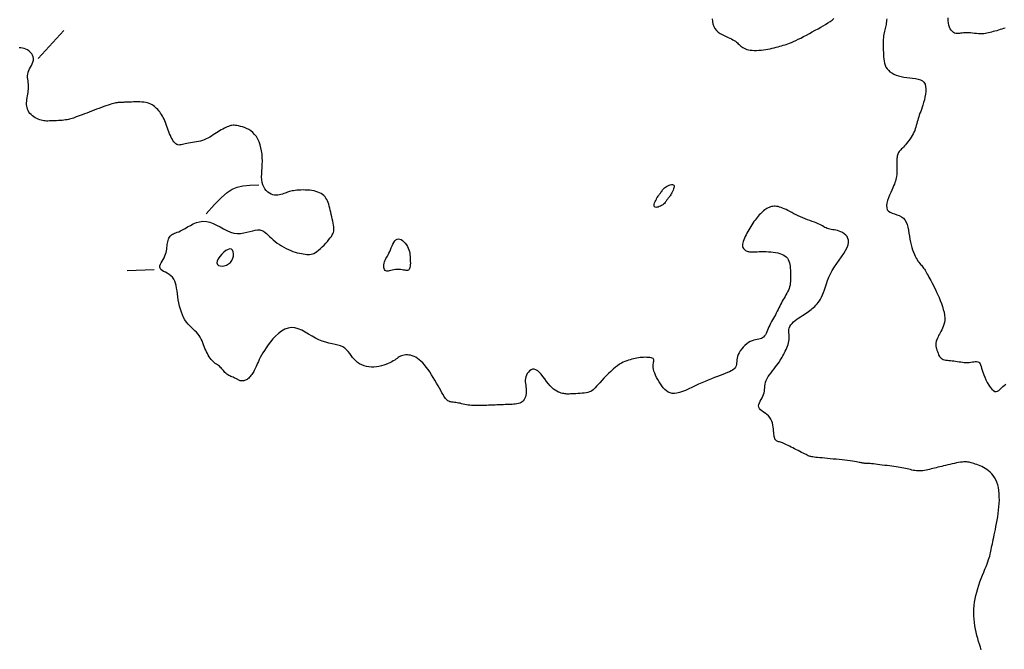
# Model space of a CAD drawing. Header units: millimetres. Extents: x 32690613 to 32693367, y 5343692 to 5344708.
# Tile 820 of 1009: x 32693143 to 32693179, y 5344105 to 5344129. Entities that reach past the tile are written whole.
import ezdxf

# ---------------------------------------------------------------- set-up
doc = ezdxf.new("R2010")
doc.units = ezdxf.units.MM
doc.header["$LTSCALE"] = 20
doc.layers.add('02-DGM_HL_492.50', color=92, linetype='Continuous')

msp = doc.modelspace()

# ---------------------------------------------------------------- linework, layer by layer
at = {"layer": '02-DGM_HL_492.50', "elevation": 492.5, "flags": 128}
for points in [[(32693168.66, 5344128.568), (32693168.667, 5344128.47), (32693168.687, 5344128.374), (32693168.719, 5344128.283), (32693168.763, 5344128.202), (32693168.818, 5344128.131), (32693168.882, 5344128.071), (32693168.953, 5344128.021), (32693169.027, 5344127.977), (32693169.103, 5344127.94), (32693169.179, 5344127.907), (32693169.252, 5344127.877), (32693169.319, 5344127.848), (32693169.379, 5344127.819), (32693169.432, 5344127.79), (32693169.479, 5344127.76), (32693169.522, 5344127.731), (32693169.56, 5344127.701), (32693169.596, 5344127.671), (32693169.629, 5344127.641), (32693169.662, 5344127.611), (32693169.694, 5344127.581), (32693169.728, 5344127.552), (32693169.763, 5344127.524), (32693169.802, 5344127.497), (32693169.844, 5344127.472), (32693169.891, 5344127.45), (32693169.944, 5344127.431), (32693170.003, 5344127.416), (32693170.07, 5344127.405), (32693170.143, 5344127.398), (32693170.221, 5344127.394), (32693170.303, 5344127.394), (32693170.388, 5344127.398), (32693170.474, 5344127.404), (32693170.56, 5344127.413), (32693170.645, 5344127.424), (32693170.728, 5344127.438), (32693170.808, 5344127.454), (32693170.885, 5344127.471), (32693170.96, 5344127.489), (32693171.032, 5344127.508), (32693171.102, 5344127.527), (32693171.168, 5344127.546), (32693171.231, 5344127.564), (32693171.292, 5344127.582), (32693171.351, 5344127.6), (32693171.41, 5344127.618), (32693171.47, 5344127.639), (32693171.534, 5344127.663), (32693171.602, 5344127.69), (32693171.676, 5344127.722), (32693171.758, 5344127.76), (32693171.848, 5344127.804), (32693171.945, 5344127.853), (32693172.049, 5344127.907), (32693172.155, 5344127.964), (32693172.264, 5344128.022), (32693172.374, 5344128.082), (32693172.481, 5344128.141), (32693172.586, 5344128.198), (32693172.685, 5344128.253), (32693172.779, 5344128.306), (32693172.869, 5344128.358), (32693172.953, 5344128.41), (32693173.031, 5344128.464), (32693173.105, 5344128.519), (32693173.173, 5344128.578)], [(32693175.135, 5344128.569), (32693175.128, 5344128.515), (32693175.122, 5344128.46), (32693175.116, 5344128.406), (32693175.109, 5344128.352), (32693175.1, 5344128.301), (32693175.088, 5344128.251), (32693175.075, 5344128.202), (32693175.061, 5344128.152), (32693175.048, 5344128.101), (32693175.035, 5344128.048), (32693175.024, 5344127.992), (32693175.014, 5344127.932), (32693175.008, 5344127.866), (32693175.004, 5344127.796), (32693175.002, 5344127.723), (32693175.001, 5344127.646), (32693175.002, 5344127.567), (32693175.004, 5344127.485), (32693175.007, 5344127.403), (32693175.011, 5344127.32), (32693175.014, 5344127.237), (32693175.019, 5344127.154), (32693175.026, 5344127.073), (32693175.037, 5344126.994), (32693175.053, 5344126.918), (32693175.076, 5344126.845), (32693175.106, 5344126.777), (32693175.145, 5344126.714), (32693175.194, 5344126.655), (32693175.253, 5344126.603), (32693175.321, 5344126.556), (32693175.396, 5344126.515), (32693175.48, 5344126.479), (32693175.57, 5344126.449), (32693175.667, 5344126.424), (32693175.769, 5344126.404), (32693175.876, 5344126.39), (32693175.985, 5344126.378), (32693176.093, 5344126.366), (32693176.197, 5344126.351), (32693176.294, 5344126.331), (32693176.381, 5344126.303), (32693176.455, 5344126.264), (32693176.513, 5344126.211), (32693176.554, 5344126.143), (32693176.577, 5344126.061), (32693176.587, 5344125.969), (32693176.584, 5344125.87), (32693176.572, 5344125.766), (32693176.552, 5344125.661), (32693176.528, 5344125.558), (32693176.501, 5344125.46), (32693176.473, 5344125.369), (32693176.446, 5344125.284), (32693176.418, 5344125.206), (32693176.392, 5344125.132), (32693176.366, 5344125.063), (32693176.342, 5344124.996), (32693176.319, 5344124.932), (32693176.299, 5344124.868), (32693176.281, 5344124.805), (32693176.264, 5344124.742), (32693176.247, 5344124.679), (32693176.231, 5344124.615), (32693176.213, 5344124.552), (32693176.193, 5344124.489), (32693176.17, 5344124.425), (32693176.144, 5344124.362), (32693176.113, 5344124.298), (32693176.078, 5344124.235), (32693176.04, 5344124.173), (32693175.999, 5344124.112), (32693175.957, 5344124.053), (32693175.915, 5344123.998), (32693175.872, 5344123.945), (32693175.831, 5344123.897), (32693175.79, 5344123.853), (32693175.752, 5344123.812), (32693175.716, 5344123.775), (32693175.682, 5344123.741), (32693175.651, 5344123.708), (32693175.623, 5344123.676), (32693175.598, 5344123.645), (32693175.576, 5344123.613), (32693175.559, 5344123.58), (32693175.544, 5344123.546), (32693175.533, 5344123.51), (32693175.524, 5344123.47), (32693175.518, 5344123.428), (32693175.514, 5344123.381), (32693175.511, 5344123.329), (32693175.51, 5344123.273), (32693175.51, 5344123.21), (32693175.51, 5344123.144), (32693175.511, 5344123.074), (32693175.51, 5344123.002), (32693175.509, 5344122.929), (32693175.507, 5344122.858), (32693175.503, 5344122.789), (32693175.496, 5344122.724), (32693175.486, 5344122.664), (32693175.474, 5344122.606), (32693175.458, 5344122.55), (32693175.439, 5344122.493), (32693175.416, 5344122.433), (32693175.389, 5344122.368), (32693175.357, 5344122.297), (32693175.321, 5344122.217), (32693175.281, 5344122.127), (32693175.239, 5344122.03), (32693175.2, 5344121.93), (32693175.166, 5344121.829), (32693175.141, 5344121.73), (32693175.129, 5344121.639), (32693175.132, 5344121.557), (32693175.155, 5344121.488), (32693175.199, 5344121.434), (32693175.262, 5344121.393), (32693175.337, 5344121.36), (32693175.422, 5344121.331), (32693175.51, 5344121.303), (32693175.597, 5344121.27), (32693175.679, 5344121.23), (32693175.751, 5344121.177), (32693175.809, 5344121.11), (32693175.854, 5344121.028), (32693175.889, 5344120.936), (32693175.915, 5344120.835), (32693175.937, 5344120.727), (32693175.955, 5344120.617), (32693175.972, 5344120.505), (32693175.99, 5344120.394), (32693176.012, 5344120.288), (32693176.037, 5344120.186), (32693176.064, 5344120.089), (32693176.094, 5344119.997), (32693176.126, 5344119.911), (32693176.159, 5344119.832), (32693176.192, 5344119.76), (32693176.226, 5344119.695), (32693176.259, 5344119.637), (32693176.292, 5344119.586), (32693176.325, 5344119.541), (32693176.357, 5344119.5), (32693176.388, 5344119.462), (32693176.418, 5344119.427), (32693176.447, 5344119.392), (32693176.475, 5344119.357), (32693176.502, 5344119.321), (32693176.528, 5344119.283), (32693176.554, 5344119.243), (32693176.58, 5344119.2), (32693176.607, 5344119.153), (32693176.636, 5344119.103), (32693176.666, 5344119.049), (32693176.698, 5344118.99), (32693176.733, 5344118.927), (32693176.771, 5344118.858), (32693176.81, 5344118.784), (32693176.852, 5344118.705), (32693176.895, 5344118.62), (32693176.939, 5344118.531), (32693176.984, 5344118.436), (32693177.029, 5344118.336), (32693177.075, 5344118.231), (32693177.119, 5344118.123), (32693177.161, 5344118.013), (32693177.199, 5344117.902), (32693177.232, 5344117.792), (32693177.258, 5344117.685), (32693177.276, 5344117.582), (32693177.285, 5344117.484), (32693177.284, 5344117.394), (32693177.273, 5344117.311), (32693177.255, 5344117.234), (32693177.232, 5344117.163), (32693177.204, 5344117.096), (32693177.174, 5344117.034), (32693177.143, 5344116.976), (32693177.113, 5344116.922), (32693177.085, 5344116.87), (32693177.059, 5344116.821), (32693177.036, 5344116.774), (32693177.016, 5344116.73), (32693176.999, 5344116.689), (32693176.984, 5344116.651), (32693176.972, 5344116.615), (32693176.963, 5344116.582), (32693176.957, 5344116.552), (32693176.953, 5344116.524), (32693176.951, 5344116.499), (32693176.951, 5344116.475), (32693176.953, 5344116.454), (32693176.956, 5344116.433), (32693176.96, 5344116.415), (32693176.964, 5344116.397), (32693176.968, 5344116.38), (32693176.972, 5344116.363), (32693176.977, 5344116.346), (32693176.983, 5344116.328), (32693176.989, 5344116.308), (32693176.996, 5344116.286), (32693177.004, 5344116.261), (32693177.014, 5344116.232), (32693177.025, 5344116.199), (32693177.038, 5344116.164), (32693177.053, 5344116.126), (32693177.071, 5344116.088), (32693177.094, 5344116.052), (32693177.12, 5344116.017), (32693177.151, 5344115.987), (32693177.187, 5344115.961), (32693177.229, 5344115.941), (32693177.276, 5344115.926), (32693177.328, 5344115.916), (32693177.383, 5344115.908), (32693177.441, 5344115.903), (32693177.501, 5344115.898), (32693177.563, 5344115.892), (32693177.626, 5344115.885), (32693177.689, 5344115.876), (32693177.751, 5344115.866), (32693177.814, 5344115.854), (32693177.877, 5344115.843), (32693177.94, 5344115.833), (32693178.003, 5344115.826), (32693178.066, 5344115.822), (32693178.128, 5344115.822), (32693178.191, 5344115.826), (32693178.252, 5344115.834), (32693178.311, 5344115.843), (32693178.367, 5344115.852), (32693178.419, 5344115.857), (32693178.467, 5344115.858), (32693178.509, 5344115.852), (32693178.545, 5344115.838), (32693178.573, 5344115.813), (32693178.597, 5344115.778), (32693178.616, 5344115.733), (32693178.634, 5344115.678), (32693178.653, 5344115.614), (32693178.674, 5344115.542), (32693178.699, 5344115.461), (32693178.73, 5344115.373), (32693178.769, 5344115.277), (32693178.814, 5344115.178), (32693178.864, 5344115.08), (32693178.919, 5344114.987), (32693178.975, 5344114.904), (32693179.032, 5344114.833), (32693179.089, 5344114.78), (32693179.143, 5344114.749), (32693179.195, 5344114.743), (32693179.243, 5344114.757), (32693179.291, 5344114.788), (32693179.338, 5344114.83), (32693179.387, 5344114.879), (32693179.437, 5344114.929), (32693179.491, 5344114.976), (32693179.55, 5344115.015)], [(32693179.522, 5344128.22), (32693179.466, 5344128.202), (32693179.406, 5344128.184), (32693179.343, 5344128.164), (32693179.278, 5344128.145), (32693179.212, 5344128.125), (32693179.147, 5344128.106), (32693179.084, 5344128.088), (32693179.023, 5344128.07), (32693178.965, 5344128.054), (32693178.908, 5344128.039), (32693178.851, 5344128.027), (32693178.794, 5344128.017), (32693178.735, 5344128.01), (32693178.674, 5344128.006), (32693178.609, 5344128.005), (32693178.54, 5344128.009), (32693178.468, 5344128.015), (32693178.394, 5344128.023), (32693178.32, 5344128.032), (32693178.246, 5344128.04), (32693178.174, 5344128.046), (32693178.105, 5344128.05), (32693178.04, 5344128.05), (32693177.98, 5344128.045), (32693177.925, 5344128.037), (32693177.874, 5344128.029), (32693177.826, 5344128.021), (32693177.78, 5344128.015), (32693177.736, 5344128.014), (32693177.694, 5344128.02), (32693177.651, 5344128.035), (32693177.609, 5344128.059), (32693177.567, 5344128.093), (32693177.528, 5344128.138), (32693177.492, 5344128.192), (32693177.461, 5344128.255), (32693177.437, 5344128.327), (32693177.419, 5344128.408), (32693177.411, 5344128.498), (32693177.412, 5344128.595)], [(32693144.622, 5344128.134), (32693143.662, 5344127.096)], [(32693178.64, 5344105.178), (32693178.607, 5344105.275), (32693178.573, 5344105.377), (32693178.541, 5344105.483), (32693178.509, 5344105.593), (32693178.478, 5344105.706), (32693178.45, 5344105.823), (32693178.424, 5344105.942), (32693178.401, 5344106.063), (32693178.383, 5344106.186), (32693178.37, 5344106.31), (32693178.362, 5344106.435), (32693178.36, 5344106.56), (32693178.364, 5344106.685), (32693178.374, 5344106.811), (32693178.39, 5344106.936), (32693178.411, 5344107.062), (32693178.438, 5344107.188), (32693178.47, 5344107.315), (32693178.506, 5344107.441), (32693178.547, 5344107.568), (32693178.591, 5344107.693), (32693178.638, 5344107.816), (32693178.685, 5344107.936), (32693178.731, 5344108.051), (32693178.776, 5344108.16), (32693178.817, 5344108.262), (32693178.854, 5344108.355), (32693178.885, 5344108.44), (32693178.911, 5344108.516), (32693178.933, 5344108.586), (32693178.952, 5344108.651), (32693178.968, 5344108.713), (32693178.982, 5344108.773), (32693178.995, 5344108.833), (32693179.008, 5344108.895), (32693179.021, 5344108.96), (32693179.036, 5344109.028), (32693179.051, 5344109.1), (32693179.067, 5344109.177), (32693179.084, 5344109.258), (32693179.102, 5344109.344), (32693179.121, 5344109.436), (32693179.141, 5344109.534), (32693179.163, 5344109.638), (32693179.185, 5344109.748), (32693179.208, 5344109.862), (32693179.229, 5344109.98), (32693179.25, 5344110.101), (32693179.268, 5344110.224), (32693179.284, 5344110.349), (32693179.296, 5344110.474), (32693179.305, 5344110.6), (32693179.31, 5344110.724), (32693179.309, 5344110.846), (32693179.303, 5344110.965), (32693179.292, 5344111.079), (32693179.274, 5344111.189), (32693179.25, 5344111.292), (32693179.219, 5344111.389), (32693179.181, 5344111.477), (32693179.136, 5344111.558), (32693179.085, 5344111.631), (32693179.03, 5344111.697), (32693178.971, 5344111.757), (32693178.909, 5344111.81), (32693178.846, 5344111.858), (32693178.782, 5344111.9), (32693178.718, 5344111.936), (32693178.655, 5344111.968), (32693178.593, 5344111.996), (32693178.532, 5344112.02), (32693178.474, 5344112.041), (32693178.418, 5344112.059), (32693178.365, 5344112.076), (32693178.316, 5344112.09), (32693178.27, 5344112.103), (32693178.227, 5344112.115), (32693178.185, 5344112.125), (32693178.142, 5344112.132), (32693178.098, 5344112.137), (32693178.05, 5344112.139), (32693177.998, 5344112.138), (32693177.939, 5344112.134), (32693177.873, 5344112.125), (32693177.801, 5344112.113), (32693177.724, 5344112.099), (32693177.644, 5344112.082), (32693177.562, 5344112.064), (32693177.479, 5344112.045), (32693177.398, 5344112.026), (32693177.318, 5344112.007), (32693177.243, 5344111.988), (32693177.171, 5344111.971), (32693177.101, 5344111.954), (32693177.034, 5344111.938), (32693176.97, 5344111.922), (32693176.906, 5344111.907), (32693176.844, 5344111.892), (32693176.781, 5344111.877), (32693176.72, 5344111.862), (32693176.658, 5344111.848), (32693176.596, 5344111.835), (32693176.535, 5344111.823), (32693176.474, 5344111.814), (32693176.414, 5344111.807), (32693176.354, 5344111.803), (32693176.296, 5344111.803), (32693176.238, 5344111.808), (32693176.181, 5344111.815), (32693176.124, 5344111.826), (32693176.067, 5344111.839), (32693176.009, 5344111.853), (32693175.95, 5344111.869), (32693175.89, 5344111.884), (32693175.828, 5344111.899), (32693175.763, 5344111.912), (32693175.697, 5344111.925), (32693175.628, 5344111.937), (32693175.556, 5344111.948), (32693175.481, 5344111.958), (32693175.403, 5344111.969), (32693175.322, 5344111.979), (32693175.238, 5344111.99), (32693175.15, 5344112.001), (32693175.06, 5344112.012), (32693174.97, 5344112.024), (32693174.882, 5344112.034), (32693174.796, 5344112.045), (32693174.715, 5344112.054), (32693174.64, 5344112.062), (32693174.572, 5344112.069), (32693174.514, 5344112.074), (32693174.464, 5344112.078), (32693174.422, 5344112.08), (32693174.385, 5344112.082), (32693174.354, 5344112.084), (32693174.327, 5344112.085), (32693174.303, 5344112.087), (32693174.281, 5344112.089), (32693174.259, 5344112.092), (32693174.237, 5344112.097), (32693174.213, 5344112.102), (32693174.185, 5344112.108), (32693174.152, 5344112.114), (32693174.113, 5344112.122), (32693174.065, 5344112.131), (32693174.007, 5344112.14), (32693173.939, 5344112.151), (32693173.861, 5344112.162), (32693173.774, 5344112.174), (32693173.68, 5344112.186), (32693173.58, 5344112.198), (32693173.476, 5344112.211), (32693173.369, 5344112.223), (32693173.26, 5344112.235), (32693173.15, 5344112.246), (32693173.041, 5344112.257), (32693172.936, 5344112.267), (32693172.834, 5344112.277), (32693172.738, 5344112.286), (32693172.65, 5344112.294), (32693172.571, 5344112.301), (32693172.502, 5344112.308), (32693172.445, 5344112.315), (32693172.398, 5344112.321), (32693172.358, 5344112.327), (32693172.323, 5344112.335), (32693172.291, 5344112.344), (32693172.259, 5344112.355), (32693172.224, 5344112.37), (32693172.186, 5344112.388), (32693172.14, 5344112.409), (32693172.089, 5344112.435), (32693172.034, 5344112.463), (32693171.974, 5344112.493), (32693171.911, 5344112.526), (32693171.847, 5344112.559), (32693171.782, 5344112.592), (32693171.718, 5344112.626), (32693171.655, 5344112.659), (32693171.594, 5344112.69), (32693171.534, 5344112.721), (32693171.477, 5344112.749), (32693171.422, 5344112.776), (32693171.37, 5344112.8), (32693171.32, 5344112.821), (32693171.274, 5344112.84), (32693171.231, 5344112.855), (32693171.191, 5344112.868), (32693171.155, 5344112.879), (32693171.121, 5344112.889), (32693171.091, 5344112.899), (32693171.065, 5344112.91), (32693171.041, 5344112.923), (32693171.021, 5344112.939), (32693171.004, 5344112.958), (32693170.99, 5344112.981), (32693170.979, 5344113.008), (32693170.969, 5344113.04), (32693170.961, 5344113.078), (32693170.955, 5344113.121), (32693170.949, 5344113.171), (32693170.945, 5344113.228), (32693170.94, 5344113.291), (32693170.934, 5344113.36), (32693170.926, 5344113.433), (32693170.913, 5344113.507), (32693170.896, 5344113.582), (32693170.872, 5344113.655), (32693170.839, 5344113.724), (32693170.798, 5344113.788), (32693170.746, 5344113.845), (32693170.687, 5344113.897), (32693170.624, 5344113.944), (32693170.562, 5344113.989), (32693170.504, 5344114.032), (32693170.453, 5344114.074), (32693170.414, 5344114.118), (32693170.39, 5344114.165), (32693170.383, 5344114.216), (32693170.392, 5344114.27), (32693170.413, 5344114.327), (32693170.441, 5344114.386), (32693170.475, 5344114.447), (32693170.51, 5344114.51), (32693170.542, 5344114.573), (32693170.569, 5344114.637), (32693170.587, 5344114.7), (32693170.599, 5344114.763), (32693170.606, 5344114.827), (32693170.611, 5344114.891), (32693170.617, 5344114.955), (32693170.627, 5344115.021), (32693170.642, 5344115.089), (32693170.665, 5344115.158), (32693170.699, 5344115.228), (32693170.741, 5344115.3), (32693170.791, 5344115.373), (32693170.844, 5344115.446), (32693170.901, 5344115.518), (32693170.957, 5344115.589), (32693171.013, 5344115.658), (32693171.064, 5344115.724), (32693171.11, 5344115.786), (32693171.151, 5344115.847), (32693171.188, 5344115.905), (32693171.222, 5344115.961), (32693171.253, 5344116.017), (32693171.283, 5344116.072), (32693171.312, 5344116.128), (32693171.341, 5344116.185), (32693171.37, 5344116.243), (32693171.399, 5344116.302), (32693171.427, 5344116.363), (32693171.453, 5344116.425), (32693171.476, 5344116.487), (32693171.494, 5344116.55), (32693171.508, 5344116.612), (32693171.516, 5344116.675), (32693171.517, 5344116.738), (32693171.515, 5344116.8), (32693171.51, 5344116.862), (32693171.505, 5344116.923), (32693171.504, 5344116.983), (32693171.508, 5344117.043), (32693171.521, 5344117.102), (32693171.543, 5344117.16), (32693171.579, 5344117.217), (32693171.625, 5344117.272), (32693171.679, 5344117.327), (32693171.741, 5344117.379), (32693171.806, 5344117.429), (32693171.874, 5344117.477), (32693171.942, 5344117.523), (32693172.007, 5344117.566), (32693172.069, 5344117.606), (32693172.126, 5344117.644), (32693172.18, 5344117.681), (32693172.231, 5344117.716), (32693172.281, 5344117.751), (32693172.328, 5344117.787), (32693172.374, 5344117.823), (32693172.419, 5344117.861), (32693172.465, 5344117.902), (32693172.51, 5344117.946), (32693172.554, 5344117.994), (32693172.597, 5344118.047), (32693172.639, 5344118.106), (32693172.68, 5344118.172), (32693172.719, 5344118.246), (32693172.756, 5344118.329), (32693172.79, 5344118.421), (32693172.825, 5344118.522), (32693172.86, 5344118.63), (32693172.898, 5344118.744), (32693172.941, 5344118.863), (32693172.991, 5344118.986), (32693173.049, 5344119.112), (32693173.116, 5344119.24), (32693173.195, 5344119.368), (32693173.28, 5344119.495), (32693173.369, 5344119.62), (32693173.456, 5344119.743), (32693173.538, 5344119.861), (32693173.609, 5344119.974), (32693173.667, 5344120.081), (32693173.705, 5344120.18), (32693173.721, 5344120.271), (32693173.718, 5344120.353), (32693173.697, 5344120.426), (32693173.662, 5344120.491), (32693173.615, 5344120.548), (32693173.56, 5344120.597), (32693173.499, 5344120.637), (32693173.436, 5344120.67), (32693173.372, 5344120.695), (32693173.309, 5344120.714), (32693173.248, 5344120.728), (32693173.188, 5344120.738), (32693173.13, 5344120.747), (32693173.075, 5344120.755), (32693173.022, 5344120.765), (32693172.973, 5344120.777), (32693172.927, 5344120.793), (32693172.883, 5344120.812), (32693172.841, 5344120.834), (32693172.798, 5344120.859), (32693172.752, 5344120.885), (32693172.704, 5344120.913), (32693172.65, 5344120.942), (32693172.59, 5344120.97), (32693172.523, 5344120.999), (32693172.449, 5344121.028), (32693172.369, 5344121.057), (32693172.286, 5344121.087), (32693172.2, 5344121.118), (32693172.113, 5344121.15), (32693172.025, 5344121.184), (32693171.938, 5344121.22), (32693171.853, 5344121.259), (32693171.771, 5344121.299), (32693171.691, 5344121.339), (32693171.614, 5344121.38), (32693171.539, 5344121.419), (32693171.468, 5344121.456), (32693171.399, 5344121.491), (32693171.334, 5344121.522), (32693171.272, 5344121.548), (32693171.213, 5344121.57), (32693171.157, 5344121.588), (32693171.103, 5344121.601), (32693171.052, 5344121.61), (32693171.002, 5344121.614), (32693170.954, 5344121.615), (32693170.908, 5344121.611), (32693170.863, 5344121.603), (32693170.819, 5344121.591), (32693170.776, 5344121.575), (32693170.734, 5344121.556), (32693170.692, 5344121.534), (32693170.651, 5344121.508), (32693170.61, 5344121.479), (32693170.57, 5344121.448), (32693170.529, 5344121.413), (32693170.489, 5344121.377), (32693170.449, 5344121.337), (32693170.409, 5344121.295), (32693170.369, 5344121.251), (32693170.329, 5344121.204), (32693170.289, 5344121.154), (32693170.25, 5344121.101), (32693170.21, 5344121.047), (32693170.171, 5344120.989), (32693170.132, 5344120.93), (32693170.094, 5344120.869), (32693170.056, 5344120.807), (32693170.019, 5344120.744), (32693169.984, 5344120.681), (32693169.949, 5344120.617), (32693169.916, 5344120.553), (32693169.885, 5344120.49), (32693169.856, 5344120.428), (32693169.832, 5344120.369), (32693169.812, 5344120.311), (32693169.797, 5344120.257), (32693169.788, 5344120.206), (32693169.786, 5344120.16), (32693169.791, 5344120.119), (32693169.803, 5344120.083), (32693169.821, 5344120.051), (32693169.843, 5344120.023), (32693169.868, 5344119.999), (32693169.895, 5344119.979), (32693169.924, 5344119.963), (32693169.953, 5344119.95), (32693169.981, 5344119.94), (32693170.01, 5344119.933), (32693170.04, 5344119.928), (32693170.074, 5344119.926), (32693170.111, 5344119.925), (32693170.154, 5344119.925), (32693170.204, 5344119.927), (32693170.262, 5344119.929), (32693170.329, 5344119.931), (32693170.404, 5344119.934), (32693170.484, 5344119.935), (32693170.57, 5344119.936), (32693170.658, 5344119.935), (32693170.748, 5344119.932), (32693170.837, 5344119.926), (32693170.925, 5344119.917), (32693171.009, 5344119.904), (32693171.09, 5344119.887), (32693171.165, 5344119.866), (32693171.235, 5344119.841), (32693171.299, 5344119.81), (32693171.357, 5344119.775), (32693171.407, 5344119.735), (32693171.449, 5344119.689), (32693171.482, 5344119.638), (32693171.508, 5344119.582), (32693171.527, 5344119.521), (32693171.541, 5344119.457), (32693171.551, 5344119.39), (32693171.557, 5344119.321), (32693171.561, 5344119.25), (32693171.564, 5344119.179), (32693171.567, 5344119.108), (32693171.569, 5344119.037), (32693171.569, 5344118.966), (32693171.568, 5344118.896), (32693171.564, 5344118.827), (32693171.558, 5344118.76), (32693171.547, 5344118.694), (32693171.532, 5344118.63), (32693171.512, 5344118.567), (32693171.487, 5344118.507), (32693171.459, 5344118.447), (32693171.429, 5344118.389), (32693171.396, 5344118.331), (32693171.362, 5344118.273), (32693171.328, 5344118.215), (32693171.294, 5344118.156), (32693171.261, 5344118.096), (32693171.229, 5344118.035), (32693171.198, 5344117.973), (32693171.166, 5344117.911), (32693171.135, 5344117.848), (32693171.103, 5344117.785), (32693171.071, 5344117.721), (32693171.038, 5344117.657), (32693171.003, 5344117.593), (32693170.968, 5344117.53), (32693170.932, 5344117.466), (32693170.896, 5344117.402), (32693170.861, 5344117.338), (32693170.828, 5344117.274), (32693170.796, 5344117.21), (32693170.766, 5344117.146), (32693170.738, 5344117.083), (32693170.712, 5344117.021), (32693170.686, 5344116.961), (32693170.66, 5344116.905), (32693170.633, 5344116.853), (32693170.603, 5344116.807), (32693170.569, 5344116.768), (32693170.531, 5344116.737), (32693170.488, 5344116.714), (32693170.44, 5344116.699), (32693170.387, 5344116.687), (32693170.33, 5344116.677), (32693170.27, 5344116.666), (32693170.207, 5344116.651), (32693170.142, 5344116.631), (32693170.075, 5344116.602), (32693170.007, 5344116.563), (32693169.94, 5344116.515), (32693169.874, 5344116.458), (32693169.812, 5344116.396), (32693169.755, 5344116.329), (32693169.704, 5344116.259), (32693169.661, 5344116.188), (32693169.627, 5344116.118), (32693169.604, 5344116.049), (32693169.588, 5344115.982), (32693169.579, 5344115.919), (32693169.573, 5344115.858), (32693169.567, 5344115.8), (32693169.56, 5344115.747), (32693169.548, 5344115.697), (32693169.529, 5344115.652), (32693169.5, 5344115.612), (32693169.463, 5344115.576), (32693169.416, 5344115.542), (32693169.361, 5344115.51), (32693169.297, 5344115.48), (32693169.225, 5344115.449), (32693169.144, 5344115.417), (32693169.055, 5344115.384), (32693168.959, 5344115.347), (32693168.856, 5344115.308), (32693168.748, 5344115.266), (32693168.634, 5344115.221), (32693168.517, 5344115.174), (32693168.397, 5344115.123), (32693168.275, 5344115.071), (32693168.152, 5344115.015), (32693168.03, 5344114.957), (32693167.908, 5344114.899), (32693167.789, 5344114.843), (32693167.673, 5344114.791), (32693167.561, 5344114.746), (32693167.454, 5344114.71), (32693167.353, 5344114.685), (32693167.26, 5344114.674), (32693167.175, 5344114.678), (32693167.097, 5344114.697), (32693167.026, 5344114.729), (32693166.961, 5344114.772), (32693166.9, 5344114.825), (32693166.844, 5344114.887), (32693166.791, 5344114.955), (32693166.74, 5344115.029), (32693166.691, 5344115.107), (32693166.645, 5344115.188), (32693166.602, 5344115.269), (32693166.563, 5344115.351), (32693166.53, 5344115.43), (32693166.503, 5344115.507), (32693166.483, 5344115.578), (32693166.472, 5344115.644), (32693166.469, 5344115.703), (32693166.473, 5344115.755), (32693166.481, 5344115.8), (32693166.49, 5344115.839), (32693166.498, 5344115.874), (32693166.503, 5344115.903), (32693166.501, 5344115.928), (32693166.49, 5344115.95), (32693166.468, 5344115.968), (32693166.436, 5344115.983), (32693166.395, 5344115.995), (32693166.347, 5344116.005), (32693166.293, 5344116.011), (32693166.235, 5344116.015), (32693166.174, 5344116.016), (32693166.112, 5344116.015), (32693166.049, 5344116.011), (32693165.987, 5344116.006), (32693165.925, 5344115.997), (32693165.863, 5344115.987), (32693165.801, 5344115.975), (32693165.739, 5344115.962), (32693165.677, 5344115.946), (32693165.615, 5344115.929), (32693165.553, 5344115.911), (32693165.49, 5344115.89), (32693165.427, 5344115.865), (32693165.361, 5344115.835), (32693165.294, 5344115.8), (32693165.223, 5344115.757), (32693165.148, 5344115.706), (32693165.07, 5344115.645), (32693164.987, 5344115.574), (32693164.901, 5344115.496), (32693164.814, 5344115.412), (32693164.728, 5344115.325), (32693164.644, 5344115.238), (32693164.565, 5344115.154), (32693164.492, 5344115.074), (32693164.428, 5344115.003), (32693164.372, 5344114.941), (32693164.325, 5344114.888), (32693164.282, 5344114.844), (32693164.242, 5344114.807), (32693164.201, 5344114.777), (32693164.158, 5344114.752), (32693164.111, 5344114.732), (32693164.055, 5344114.716), (32693163.991, 5344114.702), (32693163.919, 5344114.691), (32693163.842, 5344114.682), (32693163.762, 5344114.675), (32693163.681, 5344114.67), (32693163.603, 5344114.665), (32693163.529, 5344114.662), (32693163.463, 5344114.659), (32693163.405, 5344114.657), (32693163.354, 5344114.656), (32693163.31, 5344114.655), (32693163.269, 5344114.656), (32693163.231, 5344114.658), (32693163.193, 5344114.663), (32693163.154, 5344114.67), (32693163.112, 5344114.679), (32693163.065, 5344114.691), (32693163.014, 5344114.708), (32693162.96, 5344114.73), (32693162.902, 5344114.758), (32693162.842, 5344114.794), (32693162.779, 5344114.84), (32693162.715, 5344114.895), (32693162.65, 5344114.961), (32693162.585, 5344115.039), (32693162.519, 5344115.125), (32693162.453, 5344115.215), (32693162.387, 5344115.303), (32693162.321, 5344115.386), (32693162.256, 5344115.459), (32693162.191, 5344115.518), (32693162.127, 5344115.558), (32693162.064, 5344115.575), (32693162.003, 5344115.573), (32693161.945, 5344115.552), (32693161.892, 5344115.517), (32693161.844, 5344115.471), (32693161.804, 5344115.416), (32693161.771, 5344115.356), (32693161.748, 5344115.293), (32693161.734, 5344115.23), (32693161.729, 5344115.167), (32693161.731, 5344115.105), (32693161.737, 5344115.042), (32693161.745, 5344114.98), (32693161.755, 5344114.918), (32693161.763, 5344114.856), (32693161.767, 5344114.793), (32693161.767, 5344114.731), (32693161.762, 5344114.669), (32693161.751, 5344114.609), (32693161.735, 5344114.552), (32693161.714, 5344114.499), (32693161.687, 5344114.45), (32693161.655, 5344114.407), (32693161.617, 5344114.37), (32693161.574, 5344114.341), (32693161.526, 5344114.319), (32693161.474, 5344114.302), (32693161.419, 5344114.29), (32693161.36, 5344114.281), (32693161.3, 5344114.276), (32693161.238, 5344114.272), (32693161.176, 5344114.27), (32693161.114, 5344114.267), (32693161.051, 5344114.265), (32693160.989, 5344114.262), (32693160.926, 5344114.26), (32693160.864, 5344114.258), (32693160.801, 5344114.255), (32693160.739, 5344114.253), (32693160.677, 5344114.25), (32693160.614, 5344114.248), (32693160.552, 5344114.245), (32693160.489, 5344114.243), (32693160.427, 5344114.24), (32693160.364, 5344114.238), (32693160.302, 5344114.236), (32693160.239, 5344114.233), (32693160.177, 5344114.231), (32693160.114, 5344114.228), (32693160.052, 5344114.226), (32693159.99, 5344114.225), (32693159.927, 5344114.224), (32693159.864, 5344114.225), (32693159.802, 5344114.228), (32693159.739, 5344114.232), (32693159.676, 5344114.239), (32693159.613, 5344114.248), (32693159.551, 5344114.259), (32693159.489, 5344114.272), (32693159.428, 5344114.285), (32693159.368, 5344114.298), (32693159.31, 5344114.311), (32693159.254, 5344114.322), (32693159.2, 5344114.332), (32693159.149, 5344114.339), (32693159.1, 5344114.345), (32693159.055, 5344114.35), (32693159.011, 5344114.355), (32693158.971, 5344114.362), (32693158.933, 5344114.372), (32693158.897, 5344114.385), (32693158.864, 5344114.402), (32693158.833, 5344114.424), (32693158.803, 5344114.452), (32693158.774, 5344114.487), (32693158.744, 5344114.529), (32693158.713, 5344114.579), (32693158.679, 5344114.637), (32693158.641, 5344114.704), (32693158.599, 5344114.781), (32693158.551, 5344114.867), (32693158.499, 5344114.961), (32693158.442, 5344115.061), (32693158.382, 5344115.165), (32693158.32, 5344115.269), (32693158.255, 5344115.373), (32693158.189, 5344115.473), (32693158.123, 5344115.568), (32693158.057, 5344115.656), (32693157.992, 5344115.735), (32693157.926, 5344115.807), (32693157.861, 5344115.871), (32693157.796, 5344115.927), (32693157.732, 5344115.975), (32693157.668, 5344116.016), (32693157.604, 5344116.048), (32693157.541, 5344116.073), (32693157.478, 5344116.091), (32693157.416, 5344116.102), (32693157.357, 5344116.106), (32693157.299, 5344116.105), (32693157.244, 5344116.099), (32693157.193, 5344116.088), (32693157.144, 5344116.072), (32693157.1, 5344116.053), (32693157.058, 5344116.03), (32693157.017, 5344116.005), (32693156.976, 5344115.977), (32693156.933, 5344115.947), (32693156.887, 5344115.915), (32693156.835, 5344115.883), (32693156.778, 5344115.849), (32693156.713, 5344115.816), (32693156.641, 5344115.783), (32693156.563, 5344115.751), (32693156.48, 5344115.723), (32693156.394, 5344115.698), (32693156.304, 5344115.678), (32693156.212, 5344115.664), (32693156.118, 5344115.657), (32693156.024, 5344115.657), (32693155.931, 5344115.665), (32693155.84, 5344115.681), (32693155.751, 5344115.705), (32693155.666, 5344115.737), (32693155.586, 5344115.777), (32693155.511, 5344115.824), (32693155.442, 5344115.88), (32693155.381, 5344115.944), (32693155.324, 5344116.013), (32693155.271, 5344116.086), (32693155.218, 5344116.158), (32693155.163, 5344116.229), (32693155.104, 5344116.295), (32693155.038, 5344116.354), (32693154.963, 5344116.404), (32693154.878, 5344116.442), (32693154.783, 5344116.472), (32693154.679, 5344116.496), (32693154.568, 5344116.519), (32693154.451, 5344116.543), (32693154.329, 5344116.573), (32693154.204, 5344116.611), (32693154.077, 5344116.661), (32693153.95, 5344116.725), (32693153.822, 5344116.8), (32693153.694, 5344116.878), (32693153.566, 5344116.954), (32693153.438, 5344117.022), (32693153.311, 5344117.077), (32693153.184, 5344117.112), (32693153.059, 5344117.122), (32693152.935, 5344117.102), (32693152.813, 5344117.056), (32693152.694, 5344116.987), (32693152.581, 5344116.901), (32693152.473, 5344116.803), (32693152.372, 5344116.696), (32693152.278, 5344116.586), (32693152.194, 5344116.476), (32693152.12, 5344116.372), (32693152.055, 5344116.273), (32693151.998, 5344116.179), (32693151.949, 5344116.091), (32693151.905, 5344116.009), (32693151.868, 5344115.932), (32693151.834, 5344115.86), (32693151.804, 5344115.794), (32693151.776, 5344115.733), (32693151.751, 5344115.676), (32693151.726, 5344115.624), (32693151.703, 5344115.576), (32693151.68, 5344115.531), (32693151.658, 5344115.489), (32693151.634, 5344115.449), (32693151.61, 5344115.411), (32693151.585, 5344115.374), (32693151.559, 5344115.339), (32693151.531, 5344115.306), (32693151.503, 5344115.275), (32693151.474, 5344115.246), (32693151.444, 5344115.221), (32693151.414, 5344115.198), (32693151.383, 5344115.18), (32693151.353, 5344115.165), (32693151.322, 5344115.154), (32693151.292, 5344115.146), (32693151.262, 5344115.141), (32693151.233, 5344115.14), (32693151.206, 5344115.141), (32693151.18, 5344115.144), (32693151.155, 5344115.15), (32693151.132, 5344115.158), (32693151.11, 5344115.167), (32693151.089, 5344115.179), (32693151.067, 5344115.191), (32693151.045, 5344115.204), (32693151.02, 5344115.218), (32693150.994, 5344115.232), (32693150.964, 5344115.247), (32693150.93, 5344115.261), (32693150.893, 5344115.276), (32693150.854, 5344115.291), (32693150.814, 5344115.308), (32693150.774, 5344115.326), (32693150.734, 5344115.346), (32693150.695, 5344115.369), (32693150.659, 5344115.395), (32693150.625, 5344115.424), (32693150.594, 5344115.455), (32693150.565, 5344115.488), (32693150.537, 5344115.523), (32693150.509, 5344115.558), (32693150.48, 5344115.592), (32693150.451, 5344115.625), (32693150.419, 5344115.656), (32693150.386, 5344115.685), (32693150.35, 5344115.712), (32693150.313, 5344115.739), (32693150.274, 5344115.765), (32693150.235, 5344115.793), (32693150.196, 5344115.824), (32693150.157, 5344115.857), (32693150.118, 5344115.895), (32693150.081, 5344115.938), (32693150.044, 5344115.985), (32693150.009, 5344116.037), (32693149.975, 5344116.093), (32693149.943, 5344116.152), (32693149.911, 5344116.214), (32693149.882, 5344116.279), (32693149.853, 5344116.346), (32693149.826, 5344116.414), (32693149.799, 5344116.484), (32693149.772, 5344116.554), (32693149.743, 5344116.623), (32693149.712, 5344116.692), (32693149.676, 5344116.759), (32693149.636, 5344116.824), (32693149.59, 5344116.886), (32693149.538, 5344116.945), (32693149.48, 5344117.003), (32693149.418, 5344117.06), (32693149.355, 5344117.119), (32693149.291, 5344117.181), (32693149.228, 5344117.247), (32693149.167, 5344117.32), (32693149.111, 5344117.401), (32693149.061, 5344117.491), (32693149.016, 5344117.589), (32693148.976, 5344117.694), (32693148.941, 5344117.803), (32693148.911, 5344117.916), (32693148.885, 5344118.03), (32693148.863, 5344118.145), (32693148.844, 5344118.258), (32693148.829, 5344118.368), (32693148.815, 5344118.475), (32693148.8, 5344118.576), (32693148.782, 5344118.673), (32693148.76, 5344118.762), (32693148.732, 5344118.845), (32693148.696, 5344118.919), (32693148.649, 5344118.984), (32693148.591, 5344119.04), (32693148.526, 5344119.088), (32693148.456, 5344119.13), (32693148.386, 5344119.168), (32693148.32, 5344119.203), (32693148.262, 5344119.239), (32693148.216, 5344119.276), (32693148.186, 5344119.316), (32693148.175, 5344119.362), (32693148.181, 5344119.412), (32693148.199, 5344119.467), (32693148.228, 5344119.524), (32693148.262, 5344119.585), (32693148.3, 5344119.647), (32693148.336, 5344119.71), (32693148.368, 5344119.774), (32693148.393, 5344119.837), (32693148.412, 5344119.9), (32693148.425, 5344119.962), (32693148.435, 5344120.023), (32693148.442, 5344120.083), (32693148.448, 5344120.141), (32693148.454, 5344120.196), (32693148.461, 5344120.25), (32693148.47, 5344120.301), (32693148.483, 5344120.35), (32693148.498, 5344120.395), (32693148.516, 5344120.436), (32693148.537, 5344120.474), (32693148.56, 5344120.508), (32693148.586, 5344120.537), (32693148.615, 5344120.562), (32693148.647, 5344120.582), (32693148.683, 5344120.598), (32693148.723, 5344120.614), (32693148.769, 5344120.63), (32693148.821, 5344120.65), (32693148.881, 5344120.674), (32693148.948, 5344120.705), (32693149.025, 5344120.745), (32693149.112, 5344120.794), (32693149.207, 5344120.85), (32693149.31, 5344120.907), (32693149.42, 5344120.962), (32693149.535, 5344121.008), (32693149.655, 5344121.043), (32693149.778, 5344121.061), (32693149.903, 5344121.057), (32693150.029, 5344121.029), (32693150.156, 5344120.981), (32693150.283, 5344120.92), (32693150.411, 5344120.851), (32693150.539, 5344120.781), (32693150.666, 5344120.715), (32693150.794, 5344120.661), (32693150.92, 5344120.624), (32693151.046, 5344120.609), (32693151.169, 5344120.612), (32693151.29, 5344120.628), (32693151.406, 5344120.654), (32693151.516, 5344120.682), (32693151.621, 5344120.71), (32693151.717, 5344120.732), (32693151.805, 5344120.742), (32693151.884, 5344120.738), (32693151.955, 5344120.719), (32693152.019, 5344120.689), (32693152.08, 5344120.649), (32693152.138, 5344120.6), (32693152.196, 5344120.546), (32693152.255, 5344120.488), (32693152.318, 5344120.429), (32693152.385, 5344120.369), (32693152.457, 5344120.31), (32693152.533, 5344120.252), (32693152.612, 5344120.197), (32693152.693, 5344120.144), (32693152.777, 5344120.095), (32693152.861, 5344120.049), (32693152.946, 5344120.008), (32693153.031, 5344119.973), (32693153.114, 5344119.942), (32693153.197, 5344119.915), (32693153.277, 5344119.893), (32693153.354, 5344119.874), (32693153.429, 5344119.859), (32693153.499, 5344119.847), (32693153.564, 5344119.838), (32693153.624, 5344119.831), (32693153.681, 5344119.828), (32693153.734, 5344119.829), (32693153.787, 5344119.836), (32693153.838, 5344119.849), (32693153.891, 5344119.87), (32693153.946, 5344119.9), (32693154.005, 5344119.939), (32693154.068, 5344119.988), (32693154.134, 5344120.045), (32693154.201, 5344120.109), (32693154.268, 5344120.176), (32693154.333, 5344120.246), (32693154.395, 5344120.315), (32693154.451, 5344120.382), (32693154.499, 5344120.444), (32693154.54, 5344120.5), (32693154.572, 5344120.551), (32693154.596, 5344120.599), (32693154.614, 5344120.645), (32693154.625, 5344120.692), (32693154.63, 5344120.741), (32693154.63, 5344120.794), (32693154.625, 5344120.852), (32693154.617, 5344120.918), (32693154.605, 5344120.99), (32693154.59, 5344121.067), (32693154.574, 5344121.147), (32693154.556, 5344121.23), (32693154.537, 5344121.312), (32693154.517, 5344121.394), (32693154.498, 5344121.473), (32693154.48, 5344121.548), (32693154.462, 5344121.62), (32693154.442, 5344121.688), (32693154.422, 5344121.751), (32693154.398, 5344121.811), (32693154.371, 5344121.867), (32693154.34, 5344121.918), (32693154.304, 5344121.966), (32693154.261, 5344122.009), (32693154.213, 5344122.048), (32693154.16, 5344122.083), (32693154.101, 5344122.114), (32693154.037, 5344122.141), (32693153.969, 5344122.164), (32693153.896, 5344122.182), (32693153.819, 5344122.197), (32693153.739, 5344122.207), (32693153.656, 5344122.214), (32693153.573, 5344122.218), (32693153.49, 5344122.219), (32693153.409, 5344122.217), (32693153.332, 5344122.213), (32693153.26, 5344122.207), (32693153.194, 5344122.2), (32693153.135, 5344122.192), (32693153.083, 5344122.183), (32693153.036, 5344122.173), (32693152.992, 5344122.161), (32693152.95, 5344122.148), (32693152.909, 5344122.134), (32693152.867, 5344122.119), (32693152.822, 5344122.102), (32693152.774, 5344122.084), (32693152.723, 5344122.067), (32693152.668, 5344122.05), (32693152.611, 5344122.037), (32693152.552, 5344122.028), (32693152.491, 5344122.025), (32693152.429, 5344122.029), (32693152.366, 5344122.043), (32693152.303, 5344122.066), (32693152.241, 5344122.1), (32693152.181, 5344122.144), (32693152.125, 5344122.197), (32693152.075, 5344122.259), (32693152.032, 5344122.331), (32693151.998, 5344122.411), (32693151.973, 5344122.5), (32693151.959, 5344122.597), (32693151.954, 5344122.701), (32693151.956, 5344122.812), (32693151.961, 5344122.927), (32693151.969, 5344123.046), (32693151.976, 5344123.169), (32693151.98, 5344123.293), (32693151.979, 5344123.418), (32693151.97, 5344123.542), (32693151.953, 5344123.665), (32693151.929, 5344123.784), (32693151.897, 5344123.899), (32693151.858, 5344124.008), (32693151.811, 5344124.109), (32693151.757, 5344124.201), (32693151.695, 5344124.282), (32693151.626, 5344124.352), (32693151.552, 5344124.411), (32693151.474, 5344124.46), (32693151.394, 5344124.5), (32693151.315, 5344124.532), (32693151.238, 5344124.558), (32693151.166, 5344124.577), (32693151.099, 5344124.593), (32693151.039, 5344124.604), (32693150.987, 5344124.612), (32693150.939, 5344124.616), (32693150.895, 5344124.616), (32693150.852, 5344124.612), (32693150.811, 5344124.605), (32693150.769, 5344124.593), (32693150.724, 5344124.578), (32693150.676, 5344124.558), (32693150.625, 5344124.535), (32693150.571, 5344124.509), (32693150.514, 5344124.479), (32693150.456, 5344124.447), (32693150.396, 5344124.413), (32693150.336, 5344124.376), (32693150.275, 5344124.338), (32693150.214, 5344124.299), (32693150.152, 5344124.259), (32693150.09, 5344124.219), (32693150.027, 5344124.181), (32693149.963, 5344124.144), (32693149.897, 5344124.11), (32693149.828, 5344124.08), (32693149.758, 5344124.054), (32693149.684, 5344124.032), (32693149.609, 5344124.015), (32693149.533, 5344124.001), (32693149.458, 5344123.99), (32693149.384, 5344123.98), (32693149.311, 5344123.97), (32693149.243, 5344123.959), (32693149.178, 5344123.948), (32693149.119, 5344123.934), (32693149.064, 5344123.919), (32693149.013, 5344123.905), (32693148.966, 5344123.894), (32693148.923, 5344123.887), (32693148.881, 5344123.885), (32693148.842, 5344123.891), (32693148.804, 5344123.905), (32693148.768, 5344123.93), (32693148.732, 5344123.963), (32693148.697, 5344124.005), (32693148.663, 5344124.055), (32693148.631, 5344124.11), (32693148.6, 5344124.17), (32693148.57, 5344124.234), (32693148.542, 5344124.301), (32693148.515, 5344124.369), (32693148.489, 5344124.439), (32693148.464, 5344124.509), (32693148.439, 5344124.578), (32693148.414, 5344124.647), (32693148.388, 5344124.715), (32693148.362, 5344124.78), (32693148.334, 5344124.843), (32693148.305, 5344124.903), (32693148.274, 5344124.96), (32693148.242, 5344125.013), (32693148.208, 5344125.064), (32693148.173, 5344125.112), (32693148.136, 5344125.158), (32693148.099, 5344125.201), (32693148.06, 5344125.241), (32693148.02, 5344125.279), (32693147.979, 5344125.314), (32693147.936, 5344125.347), (32693147.889, 5344125.376), (32693147.839, 5344125.402), (32693147.784, 5344125.425), (32693147.725, 5344125.444), (32693147.66, 5344125.459), (32693147.588, 5344125.47), (32693147.513, 5344125.477), (32693147.434, 5344125.482), (32693147.355, 5344125.483), (32693147.276, 5344125.483), (32693147.199, 5344125.482), (32693147.127, 5344125.48), (32693147.061, 5344125.477), (32693147.002, 5344125.475), (32693146.951, 5344125.473), (32693146.905, 5344125.471), (32693146.863, 5344125.469), (32693146.826, 5344125.468), (32693146.792, 5344125.467), (32693146.759, 5344125.465), (32693146.728, 5344125.464), (32693146.697, 5344125.463), (32693146.664, 5344125.461), (32693146.63, 5344125.458), (32693146.593, 5344125.454), (32693146.552, 5344125.447), (32693146.506, 5344125.438), (32693146.455, 5344125.426), (32693146.397, 5344125.41), (32693146.331, 5344125.389), (32693146.259, 5344125.366), (32693146.181, 5344125.339), (32693146.098, 5344125.309), (32693146.012, 5344125.278), (32693145.922, 5344125.244), (32693145.831, 5344125.21), (32693145.739, 5344125.175), (32693145.646, 5344125.141), (32693145.555, 5344125.106), (32693145.466, 5344125.072), (32693145.379, 5344125.04), (32693145.296, 5344125.008), (32693145.219, 5344124.979), (32693145.146, 5344124.952), (32693145.081, 5344124.927), (32693145.023, 5344124.905), (32693144.971, 5344124.886), (32693144.923, 5344124.87), (32693144.877, 5344124.855), (32693144.832, 5344124.842), (32693144.786, 5344124.832), (32693144.737, 5344124.822), (32693144.682, 5344124.814), (32693144.622, 5344124.807), (32693144.557, 5344124.801), (32693144.488, 5344124.796), (32693144.418, 5344124.792), (32693144.346, 5344124.788), (32693144.275, 5344124.785), (32693144.207, 5344124.782), (32693144.142, 5344124.779), (32693144.082, 5344124.777), (32693144.026, 5344124.776), (32693143.973, 5344124.776), (32693143.923, 5344124.778), (32693143.874, 5344124.782), (32693143.825, 5344124.79), (32693143.775, 5344124.802), (32693143.723, 5344124.819), (32693143.669, 5344124.84), (32693143.614, 5344124.866), (32693143.558, 5344124.897), (32693143.503, 5344124.932), (32693143.451, 5344124.971), (32693143.403, 5344125.013), (32693143.36, 5344125.059), (32693143.323, 5344125.109), (32693143.293, 5344125.161), (32693143.271, 5344125.216), (32693143.255, 5344125.273), (32693143.244, 5344125.332), (32693143.239, 5344125.392), (32693143.239, 5344125.453), (32693143.242, 5344125.516), (32693143.249, 5344125.578), (32693143.258, 5344125.641), (32693143.269, 5344125.704), (32693143.28, 5344125.767), (32693143.291, 5344125.83), (32693143.301, 5344125.893), (32693143.308, 5344125.956), (32693143.313, 5344126.019), (32693143.313, 5344126.081), (32693143.308, 5344126.144), (32693143.3, 5344126.206), (32693143.291, 5344126.268), (32693143.282, 5344126.33), (32693143.276, 5344126.393), (32693143.274, 5344126.455), (32693143.279, 5344126.518), (32693143.293, 5344126.581), (32693143.316, 5344126.644), (32693143.346, 5344126.708), (32693143.38, 5344126.772), (32693143.415, 5344126.836), (32693143.447, 5344126.9), (32693143.474, 5344126.963), (32693143.491, 5344127.027), (32693143.496, 5344127.089), (32693143.486, 5344127.151), (32693143.462, 5344127.211), (32693143.427, 5344127.268), (32693143.382, 5344127.321), (32693143.33, 5344127.368), (32693143.272, 5344127.409), (32693143.21, 5344127.441), (32693143.147, 5344127.465), (32693143.084, 5344127.478), (32693143.021, 5344127.485), (32693142.959, 5344127.486)], [(32693149.892, 5344121.335), (32693150.211, 5344121.677), (32693150.462, 5344121.935), (32693150.67, 5344122.121), (32693150.857, 5344122.248), (32693151.045, 5344122.328), (32693151.258, 5344122.373), (32693151.519, 5344122.397), (32693151.851, 5344122.412)], [(32693147.971, 5344119.258), (32693146.972, 5344119.219)]]:
    msp.add_lwpolyline(points, dxfattribs=at)
for points in [[(32693166.758, 5344122.123), (32693166.773, 5344122.146), (32693166.788, 5344122.169), (32693166.804, 5344122.194), (32693166.822, 5344122.22), (32693166.843, 5344122.246), (32693166.868, 5344122.272), (32693166.897, 5344122.299), (32693166.931, 5344122.325), (32693166.971, 5344122.35), (32693167.015, 5344122.373), (32693167.06, 5344122.393), (32693167.105, 5344122.409), (32693167.148, 5344122.419), (32693167.186, 5344122.422), (32693167.217, 5344122.416), (32693167.238, 5344122.402), (32693167.249, 5344122.376), (32693167.251, 5344122.342), (32693167.244, 5344122.302), (32693167.231, 5344122.256), (32693167.212, 5344122.209), (32693167.191, 5344122.161), (32693167.168, 5344122.115), (32693167.145, 5344122.074), (32693167.122, 5344122.037), (32693167.102, 5344122.006), (32693167.082, 5344121.979), (32693167.064, 5344121.956), (32693167.047, 5344121.934), (32693167.03, 5344121.914), (32693167.015, 5344121.894), (32693166.999, 5344121.873), (32693166.985, 5344121.851), (32693166.97, 5344121.827), (32693166.954, 5344121.803), (32693166.935, 5344121.777), (32693166.915, 5344121.751), (32693166.89, 5344121.724), (32693166.861, 5344121.698), (32693166.827, 5344121.672), (32693166.787, 5344121.647), (32693166.743, 5344121.623), (32693166.697, 5344121.603), (32693166.652, 5344121.587), (32693166.61, 5344121.578), (32693166.572, 5344121.575), (32693166.541, 5344121.58), (32693166.519, 5344121.595), (32693166.508, 5344121.62), (32693166.507, 5344121.654), (32693166.514, 5344121.695), (32693166.527, 5344121.74), (32693166.545, 5344121.788), (32693166.567, 5344121.835), (32693166.59, 5344121.881), (32693166.613, 5344121.923), (32693166.635, 5344121.959), (32693166.656, 5344121.99), (32693166.675, 5344122.017), (32693166.694, 5344122.041), (32693166.711, 5344122.062), (32693166.727, 5344122.083), (32693166.743, 5344122.103)], [(32693157.361, 5344120.125), (32693157.391, 5344120.064), (32693157.414, 5344120.002), (32693157.432, 5344119.94), (32693157.444, 5344119.878), (32693157.452, 5344119.816), (32693157.458, 5344119.754), (32693157.461, 5344119.691), (32693157.464, 5344119.629), (32693157.466, 5344119.567), (32693157.468, 5344119.506), (32693157.467, 5344119.448), (32693157.463, 5344119.394), (32693157.455, 5344119.346), (32693157.442, 5344119.306), (32693157.422, 5344119.273), (32693157.395, 5344119.251), (32693157.361, 5344119.239), (32693157.319, 5344119.237), (32693157.271, 5344119.241), (32693157.218, 5344119.249), (32693157.161, 5344119.259), (32693157.102, 5344119.269), (32693157.04, 5344119.275), (32693156.977, 5344119.276), (32693156.915, 5344119.27), (32693156.854, 5344119.259), (32693156.795, 5344119.245), (32693156.74, 5344119.231), (32693156.687, 5344119.218), (32693156.64, 5344119.21), (32693156.598, 5344119.21), (32693156.563, 5344119.218), (32693156.535, 5344119.238), (32693156.513, 5344119.269), (32693156.498, 5344119.307), (32693156.49, 5344119.351), (32693156.487, 5344119.399), (32693156.489, 5344119.45), (32693156.496, 5344119.501), (32693156.508, 5344119.55), (32693156.524, 5344119.596), (32693156.543, 5344119.639), (32693156.565, 5344119.682), (32693156.59, 5344119.725), (32693156.616, 5344119.77), (32693156.644, 5344119.819), (32693156.673, 5344119.873), (32693156.702, 5344119.933), (32693156.73, 5344120), (32693156.759, 5344120.071), (32693156.789, 5344120.144), (32693156.821, 5344120.214), (32693156.855, 5344120.278), (32693156.891, 5344120.333), (32693156.931, 5344120.376), (32693156.975, 5344120.402), (32693157.024, 5344120.41), (32693157.075, 5344120.401), (32693157.128, 5344120.378), (32693157.181, 5344120.342), (32693157.232, 5344120.297), (32693157.28, 5344120.244), (32693157.324, 5344120.186)], [(32693150.296, 5344119.516), (32693150.313, 5344119.462), (32693150.355, 5344119.424), (32693150.415, 5344119.403), (32693150.489, 5344119.398), (32693150.569, 5344119.409), (32693150.651, 5344119.436), (32693150.729, 5344119.478), (32693150.796, 5344119.535), (32693150.848, 5344119.607), (32693150.884, 5344119.687), (32693150.904, 5344119.771), (32693150.909, 5344119.852), (32693150.898, 5344119.925), (32693150.872, 5344119.984), (32693150.832, 5344120.022), (32693150.776, 5344120.035), (32693150.708, 5344120.017), (32693150.63, 5344119.974), (32693150.55, 5344119.912), (32693150.472, 5344119.835), (32693150.402, 5344119.751), (32693150.345, 5344119.666), (32693150.308, 5344119.586)]]:
    msp.add_lwpolyline(points, close=True, dxfattribs=at)

doc.saveas('drawing.dxf')
